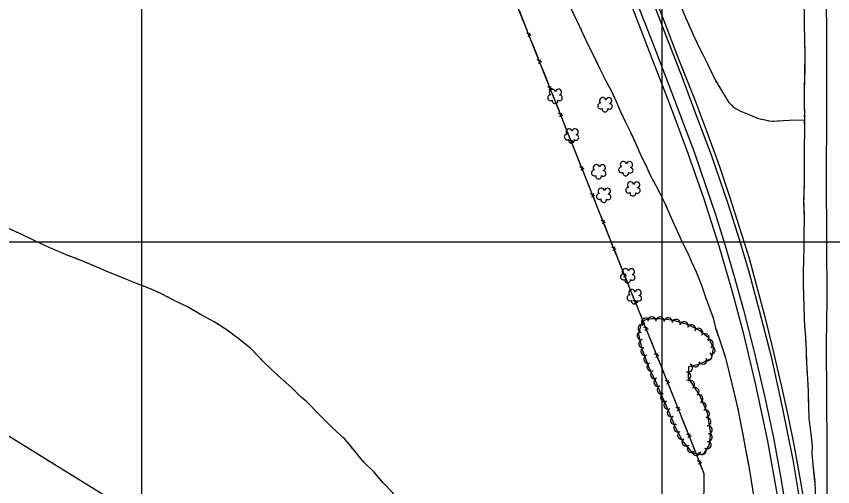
# Model space of a CAD drawing. Extents: x 353423 to 364002, y 127000 to 201942.
# Drawn here: x 359379 to 360164, y 157765 to 158217 of the extents above; entities that cross this region are included whole.
import ezdxf

# ---------------------------------------------------------------- set-up
doc = ezdxf.new("R2010")
doc.units = 0
for name, color, linetype in [('E_DTM_SlopeBottom', 7, 'Continuous'), ('E_DTM_SlopeTop', 7, 'Continuous'), ('E_FEN_Generic', 7, 'Continuous'), ('E_LAND_TreeLine', 7, 'Continuous'), ('E_RDWY_Gravel', 7, 'Continuous'), ('E_STRUCT_WingWall', 7, 'Continuous')]:
    doc.layers.add(name, color=color, linetype=linetype)

msp = doc.modelspace()

# ---------------------------------------------------------------- linework, layer by layer
at = {"layer": 'E_DTM_SlopeBottom'}
for p, q in [((359871.03, 158197.38), (359872.94, 158201.11)), ((359874.08, 158198.4), (359869.73, 158200.65)), ((359884.28, 158172.69), (359879.93, 158174.94)), ((359881.23, 158171.67), (359883.13, 158175.41)), ((359894.48, 158146.98), (359890.13, 158149.23)), ((359891.43, 158145.96), (359893.33, 158149.7)), ((359904.67, 158121.27), (359900.32, 158123.52)), ((359901.62, 158120.25), (359903.53, 158123.99)), ((359914.87, 158095.56), (359910.52, 158097.81)), ((359911.82, 158094.54), (359913.72, 158098.28)), ((359925.07, 158069.86), (359920.72, 158072.1)), ((359922.02, 158068.83), (359923.92, 158072.57)), ((359935.29, 158044.16), (359930.94, 158046.4)), ((359932.24, 158043.13), (359934.14, 158046.87)), ((359945.52, 158018.46), (359941.17, 158020.7)), ((359942.47, 158017.43), (359944.37, 158021.17)), ((359955.75, 157992.77), (359951.39, 157995)), ((359952.71, 157991.73), (359954.59, 157995.48)), ((359966.06, 157967.11), (359961.71, 157969.33)), ((359963.02, 157966.07), (359964.9, 157969.82)), ((359976.38, 157941.45), (359972.02, 157943.67)), ((359973.33, 157940.4), (359975.22, 157944.15)), ((359986.68, 157915.78), (359982.32, 157918.01)), ((359983.64, 157914.74), (359985.52, 157918.49)), ((359996.98, 157890.11), (359992.62, 157892.34)), ((359993.94, 157889.07), (359995.82, 157892.82)), ((360007.29, 157864.44), (360002.93, 157866.67)), ((360004.24, 157863.4), (360006.13, 157867.15)), ((360017.59, 157838.77), (360013.23, 157841)), ((360014.54, 157837.73), (360016.43, 157841.48)), ((360027.89, 157813.11), (360023.53, 157815.33)), ((360024.84, 157812.07), (360026.73, 157815.82)), ((360038, 157787.35), (360033.67, 157789.62)), ((360034.95, 157786.34), (360036.87, 157790.07))]:
    msp.add_line(p, q, dxfattribs=at)
for points in [[(360042.09, 157217.48), (360042.96, 157271.05), (360041.95, 157310.59), (360041.14, 157369.19), (360040.95, 157419.54), (360040.73, 157454.86), (360041.1, 157524.05), (360040.94, 157542.3), (360038.66, 157592.71), (360040.15, 157777.1), (360028.68, 157806.52), (359978.09, 157932.55), (359953.26, 157994.34), (359922.6, 158071.39), (359891.14, 158150.73), (359856.15, 158238.93)], [(359866.35, 158213.22), (359862.71, 158222.41)], [(359870.49, 158202.77), (359866.35, 158213.22)], [(359876.55, 158187.51), (359872.9, 158196.7)], [(359880.69, 158177.06), (359876.55, 158187.51)], [(359886.74, 158161.8), (359883.1, 158170.99)], [(359890.89, 158151.35), (359886.74, 158161.8)], [(359896.94, 158136.09), (359893.3, 158145.28)], [(359901.08, 158125.64), (359896.94, 158136.09)], [(359907.14, 158110.38), (359903.49, 158119.57)], [(359911.28, 158099.93), (359907.14, 158110.38)], [(359917.33, 158084.67), (359913.69, 158093.86)], [(359921.48, 158074.22), (359917.33, 158084.67)], [(359927.54, 158058.96), (359923.89, 158068.15)], [(359931.7, 158048.52), (359927.54, 158058.96)], [(359937.77, 158033.27), (359934.12, 158042.45)], [(359941.93, 158022.83), (359937.77, 158033.27)], [(359948, 158007.57), (359944.34, 158016.75)], [(359952.15, 157997.13), (359948, 158007.57)], [(359958.27, 157981.89), (359954.58, 157991.06)], [(359962.46, 157971.46), (359958.27, 157981.89)], [(359968.58, 157956.22), (359964.89, 157965.4)], [(359972.77, 157945.8), (359968.58, 157956.22)], [(359978.89, 157930.56), (359978.09, 157932.55), (359975.2, 157939.73)], [(359983.08, 157920.13), (359978.89, 157930.56)], [(359989.19, 157904.89), (359985.51, 157914.07)], [(359993.38, 157894.46), (359989.19, 157904.89)], [(359999.49, 157879.23), (359995.81, 157888.4)], [(360003.68, 157868.8), (359999.49, 157879.23)], [(360009.79, 157853.56), (360006.11, 157862.73)], [(360013.98, 157843.13), (360009.79, 157853.56)], [(360020.1, 157827.89), (360016.41, 157837.06)], [(360024.28, 157817.46), (360020.1, 157827.89)], [(360030.36, 157802.21), (360028.68, 157806.52), (360026.72, 157811.4)], [(360034.44, 157791.74), (360030.36, 157802.21)], [(360040.14, 157776.39), (360040.15, 157777.1), (360036.81, 157785.65)], [(360040.05, 157765.15), (360040.14, 157776.39)]]:
    msp.add_lwpolyline(points, dxfattribs=at)
at = {"layer": 'E_DTM_SlopeTop'}
for points in [[(359986.92, 158249.99), (360001.61, 158213.03), (360014.66, 158178.4), (360031.16, 158136.56), (360044.66, 158100.81), (360054.58, 158073.36), (360064.09, 158044.81), (360071.83, 158020.61), (360083.03, 157985.35), (360091.41, 157954.17), (360098.52, 157928.15), (360105.61, 157899.3), (360114.18, 157862.21), (360120.74, 157831.92), (360126.75, 157803.51), (360132.38, 157771.18), (360137.77, 157739.46)], [(360141.88, 157253.91), (360140.88, 157307.25), (360139.61, 157358.83), (360138.15, 157430.24), (360136.39, 157498.08), (360134.91, 157537.65), (360132.68, 157572.11), (360129.77, 157611.44), (360125.24, 157654.27), (360119.01, 157703.93), (360110.75, 157756.74), (360101.37, 157808.41), (360089.78, 157862.66), (360078.64, 157909.95), (360067.69, 157950.93), (360054.78, 157994.85), (360040.02, 158042.05), (360023.57, 158088.57), (360007.37, 158132.54), (359989.35, 158178.69), (359965.2, 158241.41)], [(359970.42, 158243.24), (359991.29, 158190.05), (360010.5, 158139.84), (360031.03, 158085.52), (360041.94, 158053.48), (360051.32, 158025.52), (360060.04, 157997.59), (360069.37, 157965.85), (360078.26, 157933.36), (360088.24, 157894.29), (360098.28, 157852.01), (360106.88, 157811.69), (360113.83, 157773.05), (360121.03, 157729.89), (360126.56, 157692), (360130.8, 157655.58), (360134.94, 157617.41), (360138.77, 157570.43), (360141.07, 157525.32), (360142.99, 157472.95), (360143.95, 157421.85), (360145.24, 157365.24), (360146.29, 157305.5), (360147.43, 157260.41)], [(360158.23, 157744.63), (360158.35, 157803.85), (360158.04, 157849.55), (360157.79, 157902.1), (360158.4, 157944.24), (360157.96, 158001.27), (360157.56, 158062.22), (360157.95, 158123.57), (360157.87, 158186.01), (360157.83, 158246.2)], [(360135.65, 157730.96), (360125.55, 157790.63), (360115.53, 157841.1), (360105.11, 157888.21), (360093.4, 157933.68), (360083.61, 157969.98), (360074, 158002.42), (360063.1, 158036.7), (360047.27, 158083.31), (360033.61, 158119.68), (360019.27, 158157.74), (360002.03, 158202.37), (359991.18, 158230.79)]]:
    msp.add_lwpolyline(points, dxfattribs=at)
at = {"layer": 'E_FEN_Generic'}
msp.add_lwpolyline([(360011.62, 157823.94), (360011.93, 157822.49), (360019.04, 157809.04), (360028.99, 157796.89), (360039.51, 157796.16), (360044.9, 157804.33), (360046.61, 157815.98), (360043.3, 157835.5), (360035.86, 157852.9), (360025.29, 157869.35), (360025.56, 157880.25), (360036.01, 157882.85), (360047.61, 157888.45), (360049.15, 157898.36), (360044.39, 157907.91), (360035.87, 157914.9), (360024.29, 157920.56), (360009.59, 157924.78), (359997.6, 157926.12), (359989.53, 157926.11), (359982.99, 157924.88), (359979.25, 157920.67), (359977.25, 157911.48), (359980.29, 157897.15), (359986.81, 157880.32), (359993.96, 157864.44), (360011.62, 157823.94)], dxfattribs=at)
for centre, radius, start, end in [((359894.36, 158143.72), 2.97, 11.4515, 232.68538), ((359900.21, 158143.92), 2.97, 289.10232, 172.07559), ((359892.77, 158138.59), 2.78, 94.42239, 302.19538), ((359901.26, 158138.5), 2.61, 233.80755, 91.74016), ((359942.66, 158135.83), 2.97, 8.71927, 229.95316), ((359948.52, 158135.75), 2.97, 286.37009, 169.34336), ((359897, 158135.81), 2.78, 171.09941, 12.11045), ((359940.83, 158130.77), 2.78, 91.69017, 299.46316), ((359949.31, 158130.28), 2.61, 231.07532, 89.00793), ((359944.92, 158127.8), 2.78, 168.36718, 9.37823), ((359910.47, 158105.91), 2.97, 8.71927, 229.95316), ((359916.32, 158105.83), 2.97, 286.37009, 169.34336), ((359908.64, 158100.85), 2.78, 91.69017, 299.46316), ((359917.12, 158100.36), 2.61, 231.07532, 89.00793), ((359912.73, 158097.88), 2.78, 168.36718, 9.37823), ((359962.62, 158074.39), 2.97, 8.71927, 229.95316), ((359968.48, 158074.3), 2.97, 286.37009, 169.34336), ((359934.74, 158066.33), 2.78, 91.69017, 299.46316), ((359936.57, 158071.38), 2.97, 8.71927, 229.95316), ((359942.43, 158071.3), 2.97, 286.37009, 169.34336), ((359943.22, 158065.83), 2.61, 231.07532, 89.00793), ((359960.79, 158069.33), 2.78, 91.69017, 299.46316), ((359969.27, 158068.84), 2.61, 231.07532, 89.00793), ((359938.83, 158063.35), 2.78, 168.36718, 9.37823), ((359964.88, 158066.35), 2.78, 168.36718, 9.37823), ((359967.67, 158049.83), 2.78, 91.69017, 299.46316), ((359969.51, 158054.89), 2.97, 8.71927, 229.95316), ((359975.36, 158054.81), 2.97, 286.37009, 169.34336), ((359976.15, 158049.34), 2.61, 231.07532, 89.00793), ((359939.54, 158043.74), 2.78, 91.69017, 299.46316), ((359941.37, 158048.79), 2.97, 8.71927, 229.95316), ((359947.23, 158048.71), 2.97, 286.37009, 169.34336), ((359948.02, 158043.25), 2.61, 231.07532, 89.00793), ((359971.77, 158046.86), 2.78, 168.36718, 9.37823), ((359943.63, 158040.76), 2.78, 168.36718, 9.37823), ((359964.44, 157971.4), 2.97, 8.71927, 229.95316), ((359970.29, 157971.32), 2.97, 286.37009, 169.34336), ((359962.61, 157966.35), 2.78, 91.69017, 299.46316), ((359971.08, 157965.86), 2.61, 231.07532, 89.00793), ((359966.7, 157963.37), 2.78, 168.36718, 9.37823), ((359970.82, 157951.32), 2.97, 8.71927, 229.95316), ((359976.68, 157951.24), 2.97, 286.37009, 169.34336), ((359968.99, 157946.26), 2.78, 91.69017, 299.46316), ((359973.09, 157943.29), 2.78, 168.36718, 9.37823), ((359977.47, 157945.77), 2.61, 231.07532, 89.00793), ((359983.95, 157922.8), 4.02, 48.42061, 228.40528), ((359989.98, 157924.01), 4.02, 0.01476, 179.99944), ((359997.78, 157923.98), 4.02, 353.64071, 173.62538), ((360005.76, 157923.09), 4.02, 353.64071, 173.62538), ((359980.6, 157916.98), 4.02, 77.71209, 257.69677), ((360013.25, 157921.54), 4.02, 343.98976, 163.97443), ((360020.97, 157919.32), 4.02, 343.98976, 163.97443), ((360028.02, 157916.4), 4.02, 333.97556, 153.96024), ((359979.71, 157910.01), 4.02, 102.00929, 281.99397), ((360034.79, 157913.07), 4.02, 320.62092, 140.6056), ((360040.99, 157907.98), 4.02, 320.62092, 140.6056), ((359981.38, 157902.16), 4.02, 102.00929, 281.99397), ((360044.9, 157902.17), 4.02, 296.50066, 116.48534), ((359983.47, 157894.78), 4.02, 111.17991, 291.16458), ((360046.65, 157895.99), 4.02, 261.19156, 81.17624), ((359986.37, 157887.29), 4.02, 111.17991, 291.16458), ((360038.81, 157886.53), 4.02, 205.7908, 25.77548), ((360043.66, 157889.97), 4.02, 236.45574, 56.44041), ((359989.29, 157879.93), 4.02, 114.23001, 294.21469), ((360025.03, 157878.94), 4.02, 244.88609, 64.87077), ((360031.71, 157883.94), 4.02, 193.98583, 13.97051), ((359992.59, 157872.61), 4.02, 114.23001, 294.21469), ((360023.23, 157871.1), 4.02, 268.58831, 88.57299), ((359995.89, 157865.26), 4.02, 113.56962, 293.5543), ((360026.95, 157862.89), 4.02, 302.72634, 122.71101), ((359999.1, 157857.9), 4.02, 113.56962, 293.5543), ((360031.29, 157856.13), 4.02, 302.72634, 122.71101), ((360002.31, 157850.54), 4.02, 113.56962, 293.5543), ((360035.05, 157849.46), 4.02, 293.149, 113.13368), ((360005.52, 157843.18), 4.02, 113.56962, 293.5543), ((360038.2, 157842.08), 4.02, 293.149, 113.13368), ((360008.73, 157835.82), 4.02, 113.56962, 293.5543), ((360041.36, 157834.69), 4.02, 293.149, 113.13368), ((360011.94, 157828.46), 4.02, 113.56962, 293.5543), ((360014.97, 157821.23), 4.02, 117.88224, 297.86691), ((360042.57, 157827.25), 4.02, 279.64784, 99.63251), ((360018.73, 157814.13), 4.02, 117.88224, 297.86691), ((360043.91, 157819.33), 4.02, 279.64784, 99.63251), ((360022.81, 157807.75), 4.02, 129.30477, 309.28945), ((360043.91, 157812.06), 4.02, 261.62492, 81.6096), ((360027.9, 157801.54), 4.02, 129.30477, 309.28945), ((360038.28, 157799.75), 4.02, 211.30601, 31.29069), ((360042.85, 157805.05), 4.02, 236.60514, 56.58982), ((360032.86, 157798.73), 4.02, 176.07331, 356.05799)]:
    msp.add_arc(centre, radius, start, end, dxfattribs=at)
at = {"layer": 'E_LAND_TreeLine'}
for p, q in [((359500, 157500), (359500, 160500)), ((360000, 157500), (360000, 160500)), ((359500, 156000), (359500, 158500)), ((360000, 156000), (360000, 158500)), ((358500, 158000), (362500, 158000)), ((358500, 158000), (362500, 158000))]:
    msp.add_line(p, q, dxfattribs=at)
at = {"layer": 'E_RDWY_Gravel'}
msp.add_lwpolyline([(358811.96, 158209.24), (358813.84, 158159.23), (359708.18, 157605.47), (359768.73, 156411.68)], dxfattribs=at)
at = {"layer": 'E_STRUCT_WingWall'}
for points in [[(360005.9, 158256.47), (360021.2, 158218.02), (360030.33, 158197.9), (360034.71, 158188.08), (360039.15, 158179.61), (360043.32, 158171.24), (360046.64, 158164.53), (360050.67, 158155.73), (360055.75, 158147.04), (360060.58, 158139.16), (360063.9, 158134.2), (360068.75, 158129.4), (360074.59, 158126), (360080.91, 158123.36), (360086.86, 158121.05), (360091.94, 158118.83), (360097.35, 158117.64), (360102.74, 158116.48), (360107, 158116.11), (360111.66, 158116.49), (360116.3, 158116.9), (360122.3, 158117.22), (360136.4, 158117.33)], [(359902.52, 158245.3), (359920.36, 158207.12), (359926.6, 158193.96), (359932.42, 158181.99), (359935.35, 158176.07), (359939.84, 158166.33), (359945.62, 158154.85), (359950.83, 158145.47), (359955.62, 158134.95), (359959.72, 158125.38), (359964.56, 158115.21), (359969.77, 158104.81), (359974.93, 158093.64), (359979.65, 158082.56), (359984.54, 158073.06), (359988.3, 158064.12), (359993.91, 158054.43), (359997.65, 158046.82), (360001.4, 158039.3), (360005.45, 158030.61), (360009.86, 158020.44), (360014.85, 158008.97), (360019.45, 157999.18), (360024.78, 157988.68), (360027.78, 157981.49), (360032.45, 157971.32), (360037.49, 157958.54), (360041.4, 157946.8), (360045.66, 157935.74), (360048.77, 157927.08), (360051.24, 157917.21), (360054.49, 157907.28), (360058.71, 157894.75), (360060.53, 157888.6), (360066.76, 157863.49), (360071.03, 157846.46), (360073.09, 157836.23), (360075.5, 157824.21), (360077.93, 157811.42), (360080.08, 157798.88), (360083.02, 157784.56), (360085.36, 157770.44), (360088.03, 157754.35)], [(360136.01, 158246.5), (360136.23, 158209.93), (360137.05, 158179.02), (360136.29, 158145.52), (360136.42, 158110.31), (360136.31, 158087.33), (360136.38, 158069.74), (360136.17, 158056.32), (360135.77, 158039.13), (360136.16, 158022.28), (360135.91, 158006.71), (360135.8, 157995.82), (360135.67, 157982.43), (360135.28, 157971.34), (360135.34, 157960.44), (360135.48, 157948.82), (360135.84, 157937.71), (360136.23, 157926.24), (360136.48, 157919.01), (360137.58, 157908.47), (360138.03, 157895.74), (360138.43, 157883.95), (360139.35, 157868.47), (360139.95, 157856.21), (360140.51, 157842.73), (360140.78, 157830.56), (360142.1, 157820.22), (360143.28, 157810), (360143.95, 157803.29), (360143.58, 157797.04), (360144.73, 157786.06), (360146.39, 157769.14), (360146.83, 157760.2)], [(359916.14, 158216.14), (359916.97, 158214.38)], [(359918.62, 158210.84), (359919.45, 158209.08)], [(360022.8, 158214.49), (360030.33, 158197.9), (360033.39, 158191.03)], [(360136.21, 158213.69), (360136.22, 158211.71)], [(359921.11, 158205.55), (359921.94, 158203.79)], [(360136.29, 158207.73), (360136.34, 158205.74)], [(360136.45, 158201.77), (360136.5, 158199.78)], [(359923.62, 158200.26), (359926.6, 158193.96), (359932.42, 158181.99), (359935.35, 158176.07), (359935.93, 158174.81)], [(360136.61, 158195.8), (360137.05, 158179.02), (360136.78, 158166.98)], [(360033.39, 158191.03), (360034.71, 158188.08), (360039.15, 158179.61), (360043.32, 158171.24), (360044.91, 158168.03)], [(359935.93, 158174.81), (359939.84, 158166.33), (359945.62, 158154.85), (359948.57, 158149.54)], [(360046.48, 158164.85), (360046.64, 158164.53), (360047.23, 158163.24)], [(360136.78, 158166.98), (360136.29, 158145.52), (360136.31, 158138.15)], [(360048.71, 158160.02), (360049.45, 158158.41)], [(360050.98, 158155.21), (360051.87, 158153.68)], [(359950.46, 158146.13), (359950.83, 158145.47), (359951.32, 158144.39)], [(360053.66, 158150.61), (360055.75, 158147.04), (360060.58, 158139.16), (360063.9, 158134.2), (360068.38, 158129.77)], [(359952.94, 158140.83), (359953.75, 158139.06)], [(359955.37, 158135.51), (359955.62, 158134.95), (359956.15, 158133.72)], [(360136.33, 158134.18), (360136.34, 158132.19)], [(359957.68, 158130.14), (359959.72, 158125.38), (359964.56, 158115.21), (359969.77, 158104.81), (359969.85, 158104.62)], [(360068.38, 158129.77), (360068.75, 158129.4), (360074.59, 158126), (360080.91, 158123.36), (360086.86, 158121.05), (360091.59, 158118.98)], [(360136.35, 158128.21), (360136.36, 158126.22)], [(360095.02, 158118.15), (360096.75, 158117.77)], [(360100.21, 158117.02), (360101.94, 158116.65)], [(360105.45, 158116.24), (360107, 158116.11), (360107.22, 158116.12)], [(360110.74, 158116.41), (360111.66, 158116.49), (360116.3, 158116.9), (360122.3, 158117.22), (360136.4, 158117.33)], [(360136.4, 158116.28), (360136.42, 158110.31), (360136.31, 158087.45)], [(360136.38, 158122.25), (360136.39, 158120.26)], [(359969.85, 158104.62), (359974.93, 158093.64), (359979.65, 158082.56), (359981.54, 158078.88)], [(360136.31, 158087.45), (360136.31, 158087.33), (360136.38, 158069.74), (360136.21, 158058.62)], [(359983.33, 158075.41), (359984.22, 158073.68)], [(359985.78, 158070.11), (359986.54, 158068.31)], [(359988.05, 158064.71), (359988.3, 158064.12), (359988.95, 158062.99)], [(359990.91, 158059.61), (359993.91, 158054.43), (359997.65, 158046.82), (360001.4, 158039.3), (360003.68, 158034.4)], [(360136.14, 158054.65), (360136.09, 158052.66)], [(360135.99, 158048.68), (360135.95, 158046.7)], [(360135.85, 158042.72), (360135.81, 158040.73)], [(360135.83, 158036.76), (360136.16, 158022.28), (360135.92, 158007.93)], [(360003.68, 158034.4), (360005.45, 158030.61), (360009.86, 158020.44), (360014.85, 158008.97), (360015.06, 158008.52)], [(359740.84, 157759.16), (359732.14, 157768.15), (359723.1, 157778.79), (359713.25, 157788.23), (359707.58, 157795.29), (359701.01, 157803.43), (359695.07, 157810.56), (359683.01, 157821.57), (359671.48, 157833.06), (359658.14, 157846.56), (359652.97, 157850.87), (359644.16, 157859.65), (359629.65, 157872.46), (359616.92, 157884.76), (359604.79, 157897.46), (359592.25, 157907.63), (359581.99, 157915.17), (359569.41, 157923.14), (359556.49, 157930.4), (359543.89, 157937.48), (359531.75, 157943.35), (359518.79, 157950.28), (359508.89, 157954.61), (359498.95, 157958.61), (359486.34, 157963.52), (359476.11, 157967.73), (359467.45, 157971.44), (359464.73, 157972.39), (359460.08, 157974.59), (359441.66, 157982.03), (359426.79, 157987.92), (359411.72, 157994.27), (359397.32, 158001.1), (359384.65, 158007.17), (359372.08, 158012.85)], [(359406.12, 157996.93), (359397.32, 158001.1), (359384.65, 158007.17), (359380.38, 158009.1)], [(360016.72, 158004.99), (360017.55, 158003.22)], [(360135.92, 158007.93), (360135.91, 158006.71), (360135.8, 157995.82), (360135.67, 157982.43), (360135.55, 157979.11)], [(360019.21, 157999.69), (360019.45, 157999.18), (360020.08, 157997.94)], [(359432.28, 157985.75), (359426.79, 157987.92), (359411.72, 157994.27), (359406.12, 157996.93)], [(360021.84, 157994.46), (360022.72, 157992.73)], [(360024.49, 157989.25), (360024.78, 157988.68), (360027.78, 157981.49), (360032.45, 157971.32), (360035.62, 157963.27)], [(359437.76, 157983.58), (359435.93, 157984.3)], [(359443.23, 157981.4), (359441.66, 157982.03), (359441.41, 157982.13)], [(359448.69, 157979.19), (359446.87, 157979.93)], [(359478.57, 157966.71), (359476.11, 157967.73), (359467.45, 157971.44), (359464.73, 157972.39), (359460.08, 157974.59), (359452.33, 157977.72)], [(360135.41, 157975.13), (360135.34, 157973.14)], [(359505.01, 157956.18), (359498.95, 157958.61), (359486.34, 157963.52), (359478.57, 157966.71)], [(360135.29, 157969.17), (360135.3, 157967.18)], [(360035.62, 157963.27), (360037.49, 157958.54), (360041.4, 157946.8), (360045.29, 157936.7)], [(360135.32, 157963.21), (360135.33, 157961.22)], [(359510.46, 157953.93), (359508.89, 157954.61), (359508.66, 157954.71)], [(359515.85, 157951.57), (359514.05, 157952.35)], [(359521.16, 157949.02), (359519.42, 157949.94)], [(360135.38, 157957.24), (360135.48, 157948.82), (360135.84, 157937.71), (360136.16, 157928.42)], [(359549.9, 157934.1), (359543.89, 157937.48), (359531.75, 157943.35), (359524.62, 157947.16)], [(359574.55, 157919.88), (359569.41, 157923.14), (359556.49, 157930.4), (359549.9, 157934.1)], [(360046.63, 157933.04), (360047.29, 157931.21)], [(360048.61, 157927.53), (360048.77, 157927.08), (360049.13, 157925.66)], [(360136.16, 157928.42), (360136.23, 157926.24), (360136.48, 157919.01), (360137.58, 157908.47), (360137.89, 157899.67)], [(360050.07, 157921.87), (360050.55, 157919.98)], [(359579.53, 157916.73), (359577.87, 157917.78)], [(359584.38, 157913.41), (359582.8, 157914.57)], [(359589.13, 157909.92), (359587.55, 157911.08)], [(360051.57, 157916.22), (360054.49, 157907.28), (360058.71, 157894.75), (360060.32, 157889.34)], [(359613.34, 157888.51), (359604.79, 157897.46), (359592.29, 157907.59)], [(360138.03, 157895.69), (360138.1, 157893.71)], [(359633.83, 157868.76), (359629.65, 157872.46), (359616.92, 157884.76), (359613.34, 157888.51)], [(360060.32, 157889.34), (360060.53, 157888.6), (360066.76, 157863.49), (360067.16, 157861.9)], [(360138.23, 157889.73), (360138.3, 157887.74)], [(360138.44, 157883.77), (360138.56, 157881.79)], [(360138.8, 157877.82), (360139.35, 157868.47), (360139.95, 157856.21), (360140.25, 157849.03)], [(359638.25, 157864.87), (359636.78, 157866.17)], [(359642.66, 157860.97), (359641.19, 157862.27)], [(359646.92, 157856.9), (359645.53, 157858.29)], [(360068.11, 157858.12), (360068.58, 157856.23)], [(359670.17, 157834.38), (359658.14, 157846.56), (359652.97, 157850.87), (359649.7, 157854.13)], [(360069.53, 157852.44), (360070, 157850.55)], [(360140.25, 157849.03), (360140.51, 157842.73), (360140.78, 157830.56), (360142.1, 157820.29)], [(360070.95, 157846.77), (360071.03, 157846.46), (360071.35, 157844.86)], [(360072.12, 157841.04), (360073.09, 157836.23), (360075.5, 157824.21), (360077.57, 157813.29)], [(359690.64, 157814.61), (359683.01, 157821.57), (359671.48, 157833.06), (359670.17, 157834.38)], [(359694.99, 157810.64), (359693.54, 157811.96)], [(360077.57, 157813.29), (360077.93, 157811.42), (360080.08, 157798.88), (360082.83, 157785.51)], [(360142.55, 157816.34), (360142.78, 157814.36)], [(360143.23, 157810.41), (360143.28, 157810), (360143.44, 157808.44)], [(359698.77, 157806.12), (359697.51, 157807.63)], [(359702.51, 157801.58), (359701.28, 157803.1)], [(360143.83, 157804.48), (360143.95, 157803.29), (360143.91, 157802.5)], [(359724.15, 157777.55), (359723.1, 157778.79), (359713.25, 157788.23), (359707.58, 157795.29), (359704.98, 157798.52)], [(360143.67, 157798.53), (360143.58, 157797.04), (360144.73, 157786.06), (360146.32, 157769.85)], [(359743.07, 157756.31), (359740.84, 157759.16), (359732.14, 157768.15), (359724.15, 157777.55)], [(360083.5, 157781.67), (360083.82, 157779.74)], [(360084.46, 157775.9), (360084.78, 157773.97)], [(360085.41, 157770.12), (360085.73, 157768.2)], [(360146.32, 157769.85), (360146.39, 157769.14), (360146.83, 157760.2), (360147.71, 157747.38), (360148.2, 157741.08)]]:
    msp.add_lwpolyline(points, dxfattribs=at)

doc.saveas('drawing.dxf')
